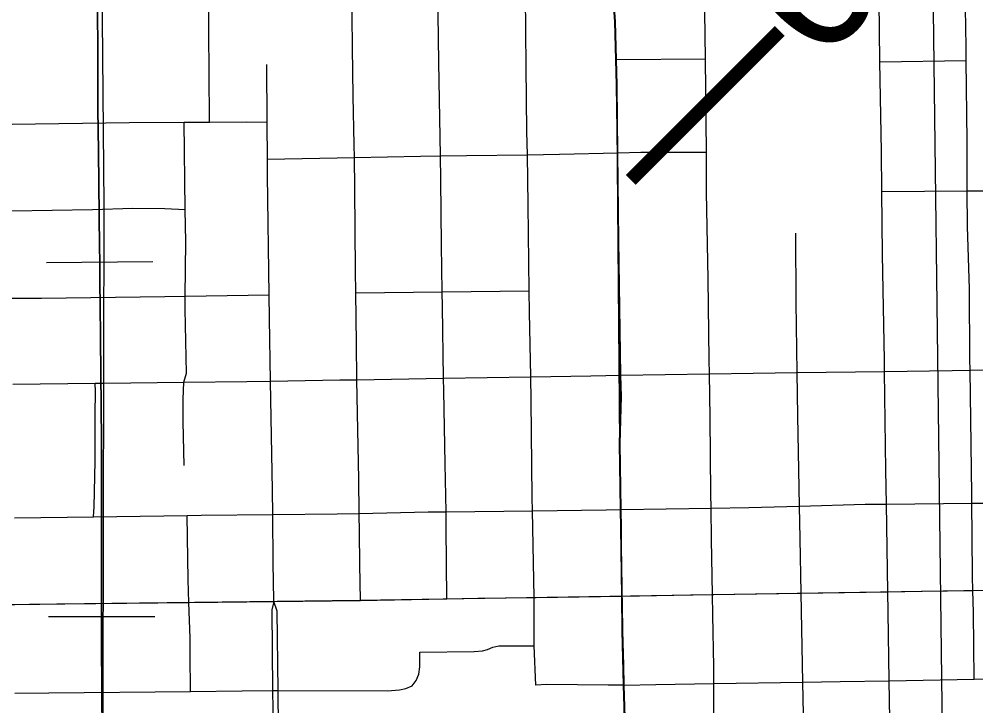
# Model space of a CAD drawing. Extents: x 23.6 to 68.7, y -63 to -29.
# Drawn here: x 44.053 to 44.728, y -48.406 to -47.922 of the extents above; entities that cross this region are included whole.
import ezdxf

# ---------------------------------------------------------------- set-up
doc = ezdxf.new("R2010")
doc.units = 0
for name, color, linetype in [('tdCoCityStreetMajor', 7, 'Continuous'), ('tdCoCityStreetMinor', 7, 'Continuous'), ('tdCoPriCL', 7, 'Continuous'), ('tdCoPrimary', 7, 'Continuous'), ('tdCoPriNonDiv', 7, 'Continuous'), ('tdCoPriNonDivCL', 7, 'Continuous'), ('tdCoRRCL', 7, 'Continuous'), ('tdCoSectLine', 7, 'Continuous'), ('tdStHwyPriRefPost1', 7, 'Continuous')]:
    doc.layers.add(name, color=color, linetype=linetype)

msp = doc.modelspace()

# ---------------------------------------------------------------- linework, layer by layer
at = {"layer": 'tdCoCityStreetMajor'}
msp.add_lwpolyline([(44.04897, -48.17951), (44.107, -48.17878), (44.1133, -48.17871), (44.16935, -48.17801), (44.21379, -48.17746), (44.23059, -48.1772), (44.27938, -48.17647), (44.29149, -48.17627), (44.35257, -48.17525), (44.41395, -48.17422), (44.45645, -48.17351), (44.47761, -48.17315), (44.53999, -48.17207), (44.57087, -48.17154), (44.60185, -48.17116), (44.66349, -48.1704), (44.71119, -48.16981), (44.72371, -48.16958), (44.78449, -48.16846)], dxfattribs=at)
at = {"layer": 'tdCoCityStreetMinor'}
for p, q in [((44.22816, -47.99477), (44.2279, -47.95404)), ((44.47439, -47.95053), (44.53728, -47.94991)), ((44.53788, -48.01585), (44.53728, -47.94991)), ((44.6602, -47.95206), (44.72088, -47.95123)), ((44.16954, -47.99478), (44.1874, -47.99468)), ((44.1704, -48.05637), (44.16954, -47.99478)), ((44.22832, -48.02066), (44.28967, -48.01952)), ((44.66153, -48.04349), (44.72177, -48.04305)), ((44.17041, -48.11729), (44.22963, -48.11647)), ((44.2907, -48.11495), (44.35156, -48.11429)), ((44.35156, -48.11429), (44.41284, -48.11363)), ((44.66475, -48.26391), (44.72498, -48.26338)), ((44.72498, -48.26338), (44.78565, -48.26284)), ((44.35426, -48.26935), (44.41523, -48.26861)), ((44.05013, -48.27371), (44.10562, -48.27303)), ((44.54305, -48.39053), (44.60581, -48.38948)), ((44.6667, -48.38847), (44.72669, -48.38747)), ((44.23201, -48.39539), (44.23274, -48.45844)), ((44.23655, -48.45836), (44.23582, -48.39553))]:
    msp.add_line(p, q, dxfattribs=at)
for points in [[(44.1874, -47.99468), (44.18727, -47.95899), (44.18714, -47.93209), (44.18676, -47.88657), (44.18638, -47.84564), (44.18628, -47.8325)], [(44.28967, -48.01952), (44.28952, -48.01062), (44.28876, -47.97633), (44.28825, -47.94203), (44.28799, -47.91985), (44.28774, -47.87675), (44.2871, -47.83162)], [(44.72088, -47.95123), (44.72099, -47.94163), (44.71993, -47.88686), (44.71967, -47.83171)], [(44.53728, -47.94991), (44.53641, -47.90014), (44.53577, -47.87112)], [(44.6602, -47.95206), (44.65985, -47.92977), (44.65905, -47.87023)], [(44.4116, -48.01761), (44.4113, -48.00127), (44.41074, -47.95542), (44.41017, -47.90544), (44.40976, -47.88776)], [(44.35025, -48.01843), (44.34927, -47.95235), (44.34853, -47.90155), (44.34834, -47.88835)], [(44.66153, -48.04349), (44.66122, -48.0154), (44.6602, -47.95206)], [(44.72177, -48.04305), (44.72176, -48.03662), (44.72171, -48.00814), (44.72088, -47.95123)], [(44.04828, -47.99619), (44.13078, -47.99501), (44.16954, -47.99478)], [(44.1874, -47.99468), (44.21339, -47.99452), (44.22816, -47.99477)], [(44.22832, -48.02066), (44.22816, -47.99519), (44.22816, -47.99477)], [(44.4116, -48.01761), (44.43414, -48.01733), (44.47542, -48.01627), (44.49169, -48.01585), (44.53788, -48.01585)], [(44.5411, -48.26676), (44.54092, -48.25685), (44.54044, -48.20291), (44.53999, -48.17207), (44.53985, -48.16237), (44.53902, -48.10523), (44.53795, -48.04418), (44.53788, -48.01585)], [(44.22963, -48.11647), (44.22839, -48.03229), (44.22832, -48.02066)], [(44.28967, -48.01952), (44.33616, -48.01865), (44.35025, -48.01843)], [(44.2907, -48.11495), (44.29054, -48.09962), (44.29003, -48.04135), (44.28967, -48.01952)], [(44.35025, -48.01843), (44.36871, -48.01815), (44.4116, -48.01761)], [(44.35156, -48.11429), (44.351, -48.08133), (44.3505, -48.03521), (44.35025, -48.01843)], [(44.41284, -48.11363), (44.41224, -48.05294), (44.4116, -48.01761)], [(44.72177, -48.04305), (44.73121, -48.04298), (44.77166, -48.04298), (44.77396, -48.04309), (44.7762, -48.04368), (44.77826, -48.04472), (44.78005, -48.04617)], [(44.72498, -48.26338), (44.72491, -48.25709), (44.72443, -48.22188), (44.72371, -48.16958), (44.7236, -48.16201), (44.72325, -48.1121), (44.72182, -48.06824), (44.72177, -48.04305)], [(44.66475, -48.26391), (44.66437, -48.23999), (44.66349, -48.1704), (44.66339, -48.16244), (44.66201, -48.08803), (44.66153, -48.04349)], [(44.04807, -48.05715), (44.10503, -48.05617), (44.13344, -48.05538), (44.15593, -48.05558), (44.1704, -48.05637)], [(44.17041, -48.11729), (44.17072, -48.07905), (44.1704, -48.05637)], [(44.60356, -48.26532), (44.60227, -48.20173), (44.60185, -48.17116), (44.60117, -48.12194), (44.60096, -48.07305)], [(44.04841, -48.11889), (44.06912, -48.11872), (44.15611, -48.11749), (44.17041, -48.11729)], [(44.16974, -48.23668), (44.16895, -48.20591), (44.16895, -48.18993), (44.16935, -48.17801), (44.17132, -48.17158), (44.17033, -48.1266), (44.17041, -48.11729)], [(44.23205, -48.27129), (44.23185, -48.25424), (44.2306, -48.17762), (44.23059, -48.1772), (44.22987, -48.13315), (44.22963, -48.11647)], [(44.29304, -48.27053), (44.29271, -48.24649), (44.29169, -48.18823), (44.29149, -48.17627), (44.29105, -48.15062), (44.2907, -48.11495)], [(44.35426, -48.26935), (44.35371, -48.2357), (44.35272, -48.18416), (44.35257, -48.17525), (44.35174, -48.12498), (44.35156, -48.11429)], [(44.41523, -48.26861), (44.41506, -48.25924), (44.41431, -48.19085), (44.41395, -48.17422), (44.41299, -48.12866), (44.41284, -48.11363)], [(44.10562, -48.27303), (44.10621, -48.26588), (44.1068, -48.23373), (44.1068, -48.20078), (44.1072, -48.1846), (44.107, -48.17878)], [(44.5411, -48.26676), (44.56781, -48.26631), (44.60356, -48.26532)], [(44.60356, -48.26532), (44.64983, -48.26404), (44.66475, -48.26391)], [(44.60581, -48.38948), (44.6047, -48.3268), (44.60402, -48.28831), (44.60356, -48.26532)], [(44.6667, -48.38847), (44.66595, -48.34018), (44.66572, -48.32583), (44.66475, -48.26391)], [(44.72669, -48.38747), (44.72609, -48.34031), (44.72573, -48.32486), (44.7255, -48.31506), (44.72526, -48.28661), (44.72498, -48.26338)], [(44.10562, -48.27303), (44.12218, -48.27283), (44.17188, -48.27195)], [(44.17188, -48.27195), (44.18162, -48.27177), (44.23205, -48.27129)], [(44.17413, -48.39609), (44.17395, -48.36973), (44.17387, -48.35845), (44.17297, -48.33331), (44.17239, -48.31727), (44.17188, -48.27195)], [(44.23205, -48.27129), (44.2776, -48.27086), (44.29304, -48.27053)], [(44.23276, -48.33263), (44.23276, -48.33248), (44.23275, -48.33176), (44.23245, -48.3056), (44.23205, -48.27129)], [(44.29304, -48.27053), (44.34158, -48.2695), (44.35426, -48.26935)], [(44.29386, -48.33183), (44.2936, -48.30642), (44.29322, -48.28398), (44.29304, -48.27053)], [(44.35475, -48.33071), (44.35445, -48.28058), (44.35426, -48.26935)], [(44.41523, -48.26861), (44.46713, -48.26798), (44.47765, -48.26781), (44.5411, -48.26676)], [(44.41646, -48.3638), (44.41638, -48.32986), (44.41592, -48.30517), (44.41523, -48.26861)], [(44.54305, -48.39053), (44.54305, -48.37837), (44.54234, -48.34221), (44.54212, -48.32779), (44.54151, -48.28886), (44.5411, -48.26676)], [(44.23276, -48.33263), (44.23135, -48.33848), (44.23201, -48.39539)], [(44.23582, -48.39537), (44.23517, -48.3394), (44.23276, -48.33263)], [(44.23582, -48.39537), (44.31309, -48.39566), (44.32151, -48.39504), (44.32604, -48.39401), (44.33035, -48.39216), (44.33323, -48.38846), (44.33508, -48.38394), (44.3359, -48.3786), (44.3359, -48.36832), (44.37412, -48.36791), (44.38008, -48.3675), (44.38358, -48.36647), (44.38728, -48.36483), (44.39159, -48.3638), (44.41646, -48.3638)], [(44.47972, -48.39158), (44.46865, -48.39176), (44.42525, -48.39127), (44.41749, -48.39175), (44.41646, -48.3638)], [(44.72669, -48.38747), (44.79467, -48.38633), (44.84858, -48.38545)], [(44.47991, -48.39157), (44.50212, -48.3912), (44.54305, -48.39053)], [(44.54354, -48.45339), (44.54305, -48.43112), (44.54305, -48.39053)], [(44.60581, -48.38948), (44.63215, -48.38905), (44.6667, -48.38847)], [(44.6066, -48.45339), (44.60622, -48.41239), (44.60581, -48.38948)], [(44.66753, -48.45232), (44.66713, -48.41557), (44.6667, -48.38847)], [(44.05025, -48.39738), (44.07421, -48.39713), (44.17413, -48.39609)], [(44.17413, -48.39609), (44.21046, -48.39571), (44.23201, -48.39539)], [(44.23201, -48.39539), (44.23363, -48.39536), (44.23582, -48.39537)]]:
    msp.add_lwpolyline(points, dxfattribs=at)
at = {"layer": 'tdCoPriCL'}
for points in [[(44.47813, -48.32883), (44.47747, -48.28091), (44.47727, -48.26781), (44.47656, -48.22129), (44.47747, -48.18819), (44.47723, -48.17315), (44.47574, -48.0782), (44.47504, -48.01627), (44.47451, -47.96871), (44.47433, -47.96213), (44.47401, -47.95053), (44.47328, -47.92383), (44.46933, -47.86612)], [(44.47813, -48.32883), (44.52664, -48.32803), (44.54174, -48.32779), (44.60432, -48.3268), (44.66534, -48.32583), (44.68948, -48.32545), (44.72535, -48.32486), (44.78607, -48.32386)], [(44.04986, -48.33465), (44.08526, -48.33424), (44.17259, -48.33331), (44.21338, -48.33288), (44.23238, -48.33263), (44.29348, -48.33183), (44.35437, -48.33071), (44.37668, -48.3303), (44.416, -48.32986), (44.47813, -48.32883)], [(44.48399, -48.81256), (44.48382, -48.79587), (44.48371, -48.79037), (44.48382, -48.78376), (44.48403, -48.77061), (44.484, -48.7615), (44.48388, -48.73048), (44.48341, -48.70136), (44.48265, -48.65329), (44.48245, -48.64008), (44.48215, -48.6195), (44.48185, -48.57853), (44.48166, -48.55193), (44.4813, -48.51767), (44.48107, -48.49658), (44.48115, -48.47846), (44.48121, -48.46359), (44.48109, -48.45406), (44.48109, -48.45402), (44.48094, -48.44182), (44.48038, -48.42205), (44.47934, -48.39158), (44.47847, -48.35339), (44.47813, -48.32883)]]:
    msp.add_lwpolyline(points, dxfattribs=at)
at = {"layer": 'tdCoPrimary'}
msp.add_line((44.47851, -48.32883), (44.47806, -48.296), dxfattribs=at)
msp.add_line((44.47851, -48.32883), (44.47806, -48.296), dxfattribs=at)
for points in [[(44.47806, -48.296), (44.47785, -48.28091), (44.47765, -48.26781), (44.47693, -48.22129), (44.47785, -48.18819), (44.47761, -48.17315), (44.47612, -48.0782), (44.47542, -48.01627), (44.47489, -47.96871), (44.47439, -47.95053), (44.47366, -47.92383), (44.46971, -47.86612), (44.46743, -47.82963), (44.46735, -47.82833), (44.4665, -47.81482), (44.46502, -47.78622), (44.4642, -47.76948), (44.4641, -47.76752), (44.4628, -47.74134), (44.4621, -47.73016), (44.46194, -47.72756), (44.45985, -47.69423), (44.45858, -47.67826)], [(44.47806, -48.296), (44.47785, -48.28091), (44.47765, -48.26781), (44.47693, -48.22129), (44.47785, -48.18819), (44.47761, -48.17315), (44.47612, -48.0782), (44.47542, -48.01627), (44.47489, -47.96871), (44.47439, -47.95053), (44.47366, -47.92383), (44.46971, -47.86612), (44.46743, -47.82963), (44.46735, -47.82833), (44.4665, -47.81482), (44.46502, -47.78622), (44.4642, -47.76948), (44.4641, -47.76752), (44.4628, -47.74134), (44.4621, -47.73016), (44.46194, -47.72756), (44.45985, -47.69423), (44.45858, -47.67826)], [(44.47851, -48.32883), (44.47806, -48.296), (44.47785, -48.28091), (44.47765, -48.26781), (44.47693, -48.22129), (44.47785, -48.18819), (44.47761, -48.17315), (44.47612, -48.0782), (44.47542, -48.01627), (44.47489, -47.96871), (44.47439, -47.95053), (44.47366, -47.92383), (44.46971, -47.86612)], [(44.47851, -48.32883), (44.52702, -48.32803), (44.54212, -48.32779), (44.6047, -48.3268), (44.66572, -48.32583), (44.68986, -48.32545), (44.72573, -48.32486), (44.78645, -48.32386), (44.83709, -48.32302), (44.84781, -48.32295), (44.90839, -48.32257), (44.9374, -48.32186)], [(44.47851, -48.32883), (44.52702, -48.32803), (44.54212, -48.32779), (44.6047, -48.3268), (44.66572, -48.32583), (44.68986, -48.32545), (44.72573, -48.32486), (44.78645, -48.32386), (44.83709, -48.32302), (44.84781, -48.32295), (44.90839, -48.32257), (44.9374, -48.32186)], [(44.47851, -48.32883), (44.52702, -48.32803), (44.54212, -48.32779), (44.6047, -48.3268), (44.66572, -48.32583), (44.68986, -48.32545), (44.72573, -48.32486), (44.78645, -48.32386)], [(43.74449, -48.33848), (43.78876, -48.33788), (43.80632, -48.33758), (43.85017, -48.33682), (43.86656, -48.33665), (43.92798, -48.33601), (43.96737, -48.33561), (43.98901, -48.33536), (44.05024, -48.33465), (44.08564, -48.33424), (44.17297, -48.33331), (44.21376, -48.33288), (44.23276, -48.33263)], [(43.74449, -48.33848), (43.78876, -48.33788), (43.80632, -48.33758), (43.85017, -48.33682), (43.86656, -48.33665), (43.92798, -48.33601), (43.96737, -48.33561), (43.98901, -48.33536), (44.05024, -48.33465), (44.08564, -48.33424), (44.17297, -48.33331), (44.21376, -48.33288), (44.23276, -48.33263)], [(44.05024, -48.33465), (44.08564, -48.33424), (44.17297, -48.33331), (44.21376, -48.33288), (44.23276, -48.33263), (44.29386, -48.33183), (44.29473, -48.33182), (44.35475, -48.33071), (44.37706, -48.3303), (44.41638, -48.32986), (44.4177, -48.32984), (44.47851, -48.32883)], [(44.23276, -48.33263), (44.29386, -48.33183), (44.29473, -48.33182), (44.35475, -48.33071), (44.37706, -48.3303), (44.41638, -48.32986), (44.4177, -48.32984), (44.47851, -48.32883), (44.47851, -48.32883)], [(44.23276, -48.33263), (44.29386, -48.33183), (44.29473, -48.33182), (44.35475, -48.33071), (44.37706, -48.3303), (44.41638, -48.32986), (44.4177, -48.32984), (44.47851, -48.32883), (44.47851, -48.32883)], [(44.47953, -48.37772), (44.47885, -48.35339), (44.47851, -48.32883)], [(44.47953, -48.37772), (44.47885, -48.35339), (44.47851, -48.32883)], [(44.48076, -48.42205), (44.47991, -48.39157), (44.47953, -48.37772), (44.47885, -48.35339), (44.47851, -48.32883)], [(44.48076, -48.42205), (44.47991, -48.39157), (44.47953, -48.37772)], [(44.48076, -48.42205), (44.47991, -48.39157), (44.47953, -48.37772)]]:
    msp.add_lwpolyline(points, dxfattribs=at)
at = {"layer": 'tdCoPriNonDiv'}
for points in [[(44.43904, -47.29275), (44.44717, -47.50015), (44.46246, -47.74133), (44.47332, -47.92382), (44.47455, -47.9687), (44.47659, -48.22128), (44.48111, -48.49657), (44.48375, -48.79036), (44.48504, -48.91453), (44.48268, -48.94394), (44.47524, -48.98642)], [(43.53759, -48.34024), (43.78842, -48.33787), (44.29352, -48.33182), (44.83675, -48.32301), (45.15091, -48.31771), (45.22324, -48.32134), (45.27889, -48.32453), (45.61358, -48.31838), (45.71414, -48.31821), (45.9227, -48.31694), (45.97612, -48.31599), (46.22308, -48.32276)]]:
    msp.add_lwpolyline(points, dxfattribs=at)
at = {"layer": 'tdCoPriNonDivCL'}
for points in [[(44.47813, -48.32883), (44.47747, -48.28091), (44.47727, -48.26781), (44.47656, -48.22129), (44.47747, -48.18819), (44.47723, -48.17315), (44.47574, -48.0782), (44.47504, -48.01627), (44.47451, -47.96871), (44.47401, -47.95053), (44.47328, -47.92383), (44.46933, -47.86612)], [(44.47813, -48.32883), (44.47747, -48.28091), (44.47727, -48.26781), (44.47656, -48.22129), (44.47747, -48.18819), (44.47723, -48.17315), (44.47574, -48.0782), (44.47504, -48.01627), (44.47451, -47.96871), (44.47401, -47.95053), (44.47328, -47.92383), (44.46933, -47.86612)], [(44.47813, -48.32883), (44.47813, -48.32883), (44.52664, -48.32803), (44.54174, -48.32779), (44.60433, -48.3268), (44.66534, -48.32583), (44.68948, -48.32545), (44.72535, -48.32486), (44.78607, -48.32386)], [(44.47813, -48.32883), (44.47813, -48.32883), (44.52664, -48.32803), (44.54174, -48.32779), (44.60433, -48.3268), (44.66534, -48.32583), (44.68948, -48.32545), (44.72535, -48.32486), (44.78607, -48.32386)], [(44.04986, -48.33465), (44.08526, -48.33424), (44.17259, -48.33331), (44.21338, -48.33288), (44.23238, -48.33263), (44.29348, -48.33183), (44.29435, -48.33182), (44.35437, -48.33071), (44.37668, -48.3303), (44.416, -48.32986), (44.41732, -48.32984), (44.47813, -48.32883)], [(44.04986, -48.33465), (44.08526, -48.33424), (44.17259, -48.33331), (44.21338, -48.33288), (44.23238, -48.33263), (44.29348, -48.33183), (44.29435, -48.33182), (44.35437, -48.33071), (44.37668, -48.3303), (44.416, -48.32986), (44.41732, -48.32984), (44.47813, -48.32883)], [(44.48494, -48.89363), (44.48392, -48.79595), (44.48394, -48.79037), (44.48397, -48.78377), (44.48403, -48.77061), (44.484, -48.7615), (44.48388, -48.73048), (44.48342, -48.70136), (44.48265, -48.65329), (44.48245, -48.64008), (44.48215, -48.6195), (44.48185, -48.57853), (44.48166, -48.55193), (44.4813, -48.51767), (44.48107, -48.49658), (44.48115, -48.47846), (44.48121, -48.46359), (44.48109, -48.45406), (44.48094, -48.44182), (44.48038, -48.42205), (44.47954, -48.39157), (44.47915, -48.37772), (44.47847, -48.35339), (44.47813, -48.32883)], [(44.48494, -48.89363), (44.48392, -48.79595), (44.48394, -48.79037), (44.48397, -48.78377), (44.48403, -48.77061), (44.484, -48.7615), (44.48388, -48.73048), (44.48342, -48.70136), (44.48265, -48.65329), (44.48245, -48.64008), (44.48215, -48.6195), (44.48185, -48.57853), (44.48166, -48.55193), (44.4813, -48.51767), (44.48107, -48.49658), (44.48115, -48.47846), (44.48121, -48.46359), (44.48109, -48.45406), (44.48094, -48.44182), (44.48038, -48.42205), (44.47954, -48.39157), (44.47915, -48.37772), (44.47847, -48.35339), (44.47813, -48.32883)]]:
    msp.add_lwpolyline(points, dxfattribs=at)
at = {"layer": 'tdCoRRCL'}
for p, q in [((44.14765, -48.09319), (44.07265, -48.09384)), ((44.14895, -48.34351), (44.07395, -48.34351))]:
    msp.add_line(p, q, dxfattribs=at)
for points in [[(42.74649, -50.31687), (42.74164, -50.05586), (42.75629, -49.92628), (42.79153, -49.80443), (42.85538, -49.70442), (42.92256, -49.6249), (42.97285, -49.5992), (43.92922, -48.85362), (44.03877, -48.74532), (44.06896, -48.71007), (44.09338, -48.67223), (44.10531, -48.65074), (44.10984, -48.63845), (44.1114, -48.63233), (44.11198, -48.62671), (44.11322, -48.05326), (44.10862, -47.52765), (44.11109, -47.4487), (44.10535, -47.15357), (44.11332, -46.467), (44.17329, -45.46369)], [(44.10752, -47.71174), (44.10883, -47.95396), (44.10883, -47.98542), (44.10919, -48.01503), (44.11002, -48.08303), (44.11014, -48.09237), (44.11029, -48.10939), (44.1104, -48.12252), (44.11067, -48.14746), (44.11145, -48.21925), (44.11145, -48.22173), (44.11145, -48.30011), (44.11145, -48.35635), (44.11149, -48.36196), (44.11196, -48.42703)], [(44.11196, -48.42703), (44.11149, -48.36196), (44.11145, -48.35635), (44.11145, -48.30011), (44.11145, -48.22173), (44.11145, -48.21925), (44.11067, -48.14746), (44.1104, -48.12252), (44.11029, -48.10939), (44.11014, -48.09237), (44.11002, -48.08303), (44.10919, -48.01503), (44.10883, -47.98542), (44.10883, -47.95396), (44.10752, -47.71174)]]:
    msp.add_lwpolyline(points, dxfattribs=at)
at = {"layer": 'tdCoSectLine'}
msp.add_lwpolyline([(44.69349, -47.57678), (44.706, -48.57486)], dxfattribs=at)

# ---------------------------------------------------------------- texts
at = {"layer": 'tdStHwyPriRefPost1'}
msp.add_text('‒‒64', height=0.1, rotation=45, dxfattribs=at).set_placement((44.51051, -48.06149))

doc.saveas('drawing.dxf')
